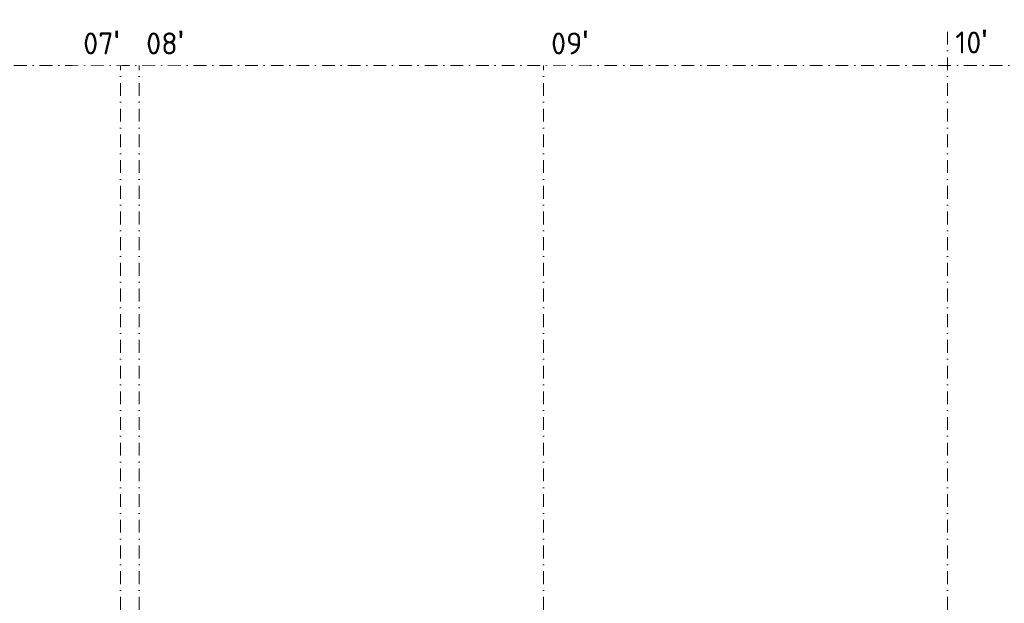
# Model space of a CAD drawing. Header units: millimetres. Extents: x -725694 to 5289369, y -1488057 to 2187451.
# Tile 633 of 656: x 375005 to 404234, y 233344 to 250655. Entities that reach past the tile are written whole.
import ezdxf

# ---------------------------------------------------------------- set-up
doc = ezdxf.new("R2010")
doc.units = ezdxf.units.MM
doc.linetypes.add('CENTERX2', pattern=[101.6, 63.5, -12.7, 12.7, -12.7])
doc.linetypes.add('DASHDOT', pattern=[25.4, 12.7, -6.35, 0, -6.35])
doc.layers.add('A99_N_txt-popis-200', color=240, linetype='Continuous', lineweight=5)
doc.layers.add('A99_S_osy', color=1, linetype='CENTERX2', lineweight=5)
doc.styles.add('ad_popis 100', font='isocpeur.ttf', dxfattribs={"height": 200})

msp = doc.modelspace()

# ---------------------------------------------------------------- linework, layer by layer
at = {"layer": 'A99_S_osy', "linetype": 'DASHDOT', "lineweight": 5, "ltscale": 30}
for points in [[(378000, 250300), (378000, 146890)], [(378550, 250300), (378550, 146890)], [(390550, 250300), (390550, 146890)], [(402550, 250300), (402550, 146890)], [(452950, 249300), (304375, 249300)]]:
    msp.add_lwpolyline(points, dxfattribs=at)

# ---------------------------------------------------------------- texts
at = {"layer": 'A99_N_txt-popis-200', "color": 1, "lineweight": 0, "insert": (402780, 250358.5), "char_height": 650, "attachment_point": 1, "style": 'ad_popis 100'}
msp.add_mtext_dynamic_manual_height_columns("10{\\fArial|b0|i0|c238|p34;\\H1.08333x;'}", width=832.5, gutter_width=1000, heights=[0], dxfattribs=at)

# ---------------------------------------------------------------- next in the draw order: texts
at = {"layer": 'A99_N_txt-popis-200', "color": 1, "lineweight": 0, "char_height": 650, "attachment_point": 1, "style": 'ad_popis 100', "bg_fill": 2}
for s, insert in [("07{\\fArial|b0|i0|c238|p34;\\H1.08333x;'}", (376890, 250330)), ("08{\\fArial|b0|i0|c238|p34;\\H1.08333x;'}", (378760, 250330)), ("09{\\fArial|b0|i0|c238|p34;\\H1.08333x;'}", (390780, 250330))]:
    msp.add_mtext_dynamic_manual_height_columns(s, width=832.5, gutter_width=1000, heights=[0], dxfattribs=dict(at, insert=insert))

doc.saveas('drawing.dxf')
